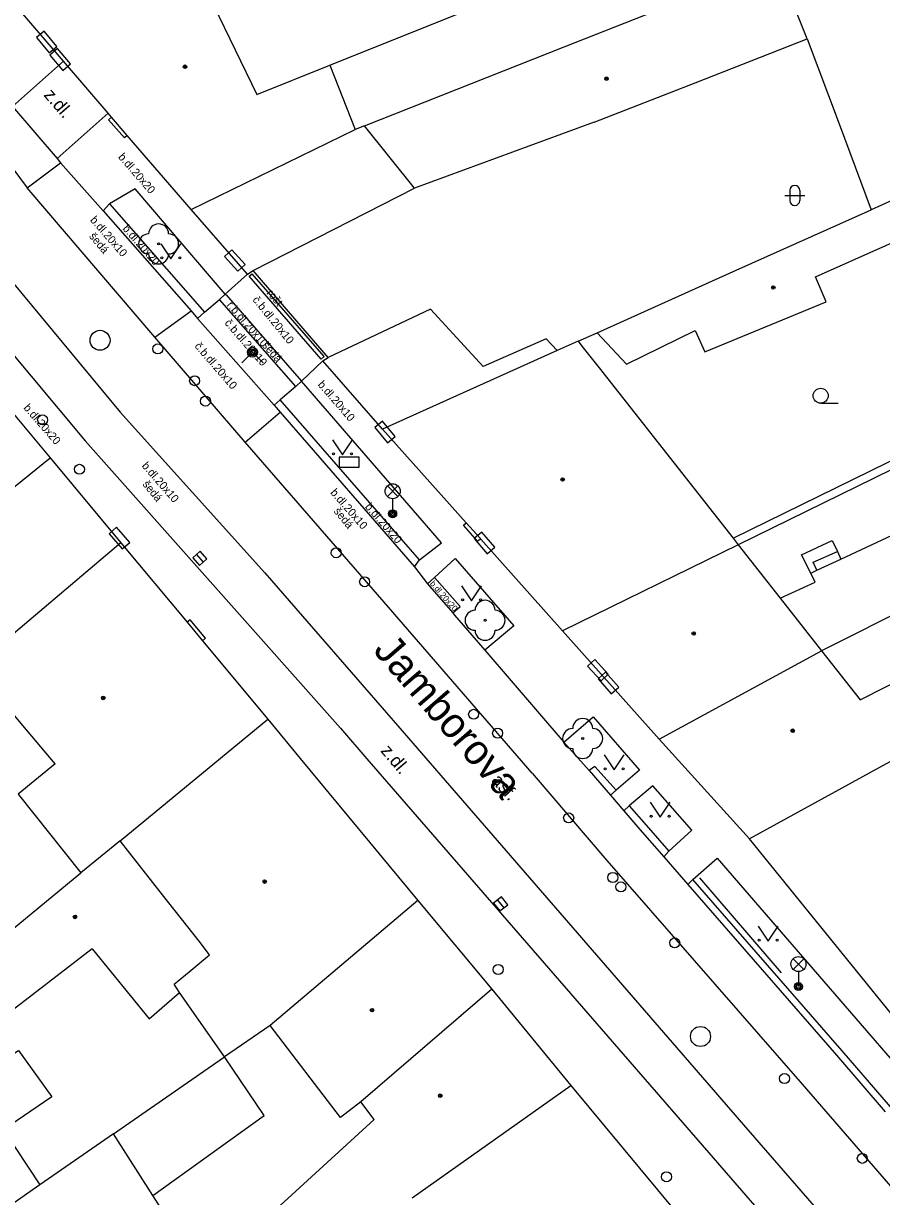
# Model space of a CAD drawing. Extents: x -595546 to -593986, y -1160845 to -1159202.
# Drawn here: x -595349 to -595306.1, y -1160811 to -1160752.4 of the extents above; entities that cross this region are included whole.
import ezdxf

# ---------------------------------------------------------------- set-up
doc = ezdxf.new("R2010")
doc.units = 0
for name, color, linetype in [('DOP - kresba z DSPS bez souradnic', 7, 'Continuous'), ('DOP - rozhrani ploch obecne', 7, 'Continuous'), ('kanalizace - povrch.  znaky - skut. velikost', 7, 'Continuous'), ('Level 22', 7, 'Continuous'), ('Level 24', 7, 'Continuous'), ('Level 27', 7, 'Continuous'), ('Level 28', 7, 'Continuous'), ('Level 31', 7, 'Continuous'), ('Level 33', 7, 'Continuous'), ('Level 36', 7, 'Continuous'), ('Level 39', 7, 'Continuous'), ('Nazvy ulic', 7, 'Continuous'), ('Specificka linie pasportu komunikaci', 7, 'Continuous'), ('TM - budovy zdene_ betonove - VP', 7, 'Continuous'), ('TM - chodniky - VP', 7, 'Continuous'), ('TM - komunikace - VP', 7, 'Continuous'), ('TM - letecke snimky - pomocna linie', 7, 'Continuous'), ('TM - plot zdeny_ ohradni zed - VP', 7, 'Continuous'), ('TM - popis povrchu', 7, 'Continuous'), ('TM - poznamka', 7, 'Continuous'), ('TM - rozhrani mezi zpev. plochami mezi sebou - VP', 7, 'Continuous'), ('TM - rozhrani ploch obecne - VP', 7, 'Continuous'), ('TM - vjezd na pozemek', 7, 'Continuous'), ('TM - zabradli - VP', 7, 'Continuous')]:
    doc.layers.add(name, color=color, linetype=linetype)

msp = doc.modelspace()

# ---------------------------------------------------------------- linework, layer by layer
at = {"layer": 'DOP - kresba z DSPS bez souradnic'}
for points in [[(-595313.48, -1160778.1), (-595299.78, -1160771.37)], [(-595310.06, -1160778.93), (-595308.52, -1160778.21)], [(-595308.52, -1160778.21), (-595308.26, -1160778.76)], [(-595309.6, -1160779.84), (-595310.06, -1160778.93)], [(-595309.48, -1160779.29), (-595308.26, -1160778.76)], [(-595308.26, -1160778.76), (-595308.09, -1160779.14)], [(-595309.29, -1160779.7), (-595309.48, -1160779.29)]]:
    msp.add_lwpolyline(points, dxfattribs=at)
at = {"layer": 'DOP - rozhrani ploch obecne'}
msp.add_lwpolyline([(-595299.6, -1160771.74), (-595313.23, -1160778.42)], dxfattribs=at)
at = {"layer": 'kanalizace - povrch.  znaky - skut. velikost'}
for points in [[(-595333.92, -1160769.01), (-595334.08, -1160769.14), (-595337.67, -1160764.99), (-595337.52, -1160764.87)], [(-595333.92, -1160769.01), (-595337.52, -1160764.87)]]:
    msp.add_lwpolyline(points, dxfattribs=at)
at = {"layer": 'Level 22'}
for centre in [(-595342.2, -1160763.38), (-595325.88, -1160782.2), (-595321, -1160788.11)]:
    msp.add_circle(centre, 0.05, dxfattribs=at)
for centre, start, end in [((-595342.2, -1160762.88), 0, 180), ((-595342.7, -1160763.38), 90, 270), ((-595341.7, -1160763.38), 270, 90), ((-595342.2, -1160763.88), 180, 0), ((-595325.88, -1160781.7), 0, 180), ((-595326.38, -1160782.2), 90, 270), ((-595325.38, -1160782.2), 270, 90), ((-595325.88, -1160782.7), 180, 0), ((-595321, -1160787.61), 0, 180), ((-595321.5, -1160788.11), 90, 270), ((-595320.5, -1160788.11), 270, 90), ((-595321, -1160788.61), 180, 0)]:
    msp.add_arc(centre, 0.5, start, end, dxfattribs=at)
at = {"layer": 'Level 24'}
for points in [[(-595348.312, -1160753.053), (-595347.674, -1160753.823), (-595347.289, -1160753.505), (-595347.926, -1160752.734)], [(-595347.634, -1160753.934), (-595346.994, -1160754.703), (-595346.61, -1160754.383), (-595347.25, -1160753.614)], [(-595338.911, -1160764.005), (-595338.24, -1160764.747), (-595337.869, -1160764.412), (-595338.54, -1160763.67)], [(-595331.392, -1160772.554), (-595330.753, -1160773.323), (-595330.368, -1160773.004), (-595331.007, -1160772.234)], [(-595333.177, -1160774.548), (-595332.177, -1160774.548), (-595332.177, -1160774.048), (-595333.177, -1160774.048)], [(-595343.643, -1160778.305), (-595344.299, -1160777.55), (-595344.677, -1160777.878), (-595344.021, -1160778.633)], [(-595326.425, -1160778.107), (-595325.781, -1160778.872), (-595325.399, -1160778.55), (-595326.042, -1160777.785)], [(-595320.763, -1160784.491), (-595320.083, -1160785.225), (-595319.717, -1160784.885), (-595320.396, -1160784.151)], [(-595320.23, -1160785.13), (-595319.567, -1160785.878), (-595319.193, -1160785.547), (-595319.856, -1160784.798)]]:
    msp.add_lwpolyline(points, close=True, dxfattribs=at)
at = {"layer": 'Level 27'}
for p, q in [((-595340.306, -1160778.913), (-595339.974, -1160779.287)), ((-595325.256, -1160796.185), (-595324.944, -1160796.575))]:
    msp.add_line(p, q, dxfattribs=at)
for points in [[(-595340.493, -1160779.08), (-595340.16, -1160779.453), (-595339.787, -1160779.12), (-595340.12, -1160778.747)], [(-595325.451, -1160796.341), (-595325.139, -1160796.731), (-595324.749, -1160796.419), (-595325.061, -1160796.029)]]:
    msp.add_lwpolyline(points, close=True, dxfattribs=at)
for centre in [(-595345.13, -1160768.2), (-595315.11, -1160803.01)]:
    msp.add_circle(centre, 0.5, dxfattribs=at)
at = {"layer": 'Level 28'}
for centre in [(-595342.24, -1160768.63), (-595340.4, -1160770.22), (-595339.86, -1160771.24), (-595348, -1160772.18), (-595346.16, -1160774.65), (-595333.32, -1160778.82), (-595331.9, -1160780.27), (-595326.45, -1160786.9), (-595325.25, -1160787.84), (-595321.7, -1160792.08), (-595319.49, -1160795.06), (-595319.09, -1160795.53), (-595316.4, -1160798.33), (-595325.22, -1160799.66), (-595310.91, -1160805.11), (-595307.02, -1160809.1), (-595316.81, -1160810.02)]:
    msp.add_circle(centre, 0.25, dxfattribs=at)
at = {"layer": 'Level 31'}
msp.add_lwpolyline([(-595338.04, -1160769.33), (-595337.51, -1160768.8), (-595336.98, -1160769.33)], dxfattribs=at)
for radius in [0.25, 0.18, 0.11]:
    msp.add_circle((-595337.51, -1160768.8), radius, dxfattribs=at)
at = {"layer": 'Level 33'}
for p, q in [((-595330.765, -1160776.01), (-595330.235, -1160775.48)), ((-595330.765, -1160775.48), (-595330.235, -1160776.01)), ((-595330.5, -1160776.12), (-595330.5, -1160776.87)), ((-595310.475, -1160799.65), (-595309.945, -1160799.12)), ((-595310.475, -1160799.12), (-595309.945, -1160799.65)), ((-595310.21, -1160799.76), (-595310.21, -1160800.51))]:
    msp.add_line(p, q, dxfattribs=at)
for centre, radius in [((-595330.5, -1160775.745), 0.375), ((-595330.5, -1160776.87), 0.2), ((-595330.5, -1160776.87), 0.145), ((-595330.5, -1160776.87), 0.0876), ((-595310.21, -1160799.385), 0.375), ((-595310.21, -1160800.51), 0.2), ((-595310.21, -1160800.51), 0.145), ((-595310.21, -1160800.51), 0.0876)]:
    msp.add_circle(centre, radius, dxfattribs=at)
at = {"layer": 'Level 36'}
for p, q in [((-595310.646, -1160760.706), (-595310.646, -1160761.206)), ((-595310.146, -1160760.706), (-595310.146, -1160761.206)), ((-595310.896, -1160760.956), (-595309.896, -1160760.956)), ((-595309.1, -1160771.345), (-595308.225, -1160771.345))]:
    msp.add_line(p, q, dxfattribs=at)
for points in [[(-595342.09, -1160763.37), (-595341.59, -1160764.12), (-595341.09, -1160763.37)], [(-595333.51, -1160773.17), (-595333.01, -1160773.92), (-595332.51, -1160773.17)], [(-595327.05, -1160780.47), (-595326.55, -1160781.22), (-595326.05, -1160780.47)], [(-595319.93, -1160788.92), (-595319.43, -1160789.67), (-595318.93, -1160788.92)], [(-595317.63, -1160791.3), (-595317.13, -1160792.05), (-595316.63, -1160791.3)], [(-595312.23, -1160797.49), (-595311.73, -1160798.24), (-595311.23, -1160797.49)]]:
    msp.add_lwpolyline(points, dxfattribs=at)
for centre, radius in [((-595342.04, -1160764.07), 0.05), ((-595341.141, -1160764.07), 0.05), ((-595309.1, -1160770.97), 0.375), ((-595333.46, -1160773.87), 0.05), ((-595332.561, -1160773.87), 0.05), ((-595327, -1160781.17), 0.05), ((-595326.101, -1160781.17), 0.05), ((-595319.88, -1160789.62), 0.05), ((-595318.981, -1160789.62), 0.05), ((-595317.58, -1160792), 0.05), ((-595316.681, -1160792), 0.05), ((-595312.18, -1160798.19), 0.05), ((-595311.281, -1160798.19), 0.05)]:
    msp.add_circle(centre, radius, dxfattribs=at)
for centre, start, end in [((-595310.396, -1160760.706), 0, 180), ((-595310.396, -1160761.206), 180, 0)]:
    msp.add_arc(centre, 0.25, start, end, dxfattribs=at)
at = {"layer": 'Level 39'}
for centre, radius in [((-595340.88, -1160754.52), 0.09), ((-595340.88, -1160754.52), 0.0398), ((-595319.81, -1160755.12), 0.09), ((-595319.81, -1160755.12), 0.0398), ((-595311.47, -1160765.56), 0.09), ((-595311.47, -1160765.56), 0.0398), ((-595322, -1160775.16), 0.09), ((-595322, -1160775.16), 0.0398), ((-595315.45, -1160782.86), 0.09), ((-595315.45, -1160782.86), 0.0398), ((-595344.97, -1160786.08), 0.09), ((-595344.97, -1160786.08), 0.0398), ((-595310.5, -1160787.72), 0.09), ((-595310.5, -1160787.72), 0.0398), ((-595336.9, -1160795.26), 0.09), ((-595336.9, -1160795.26), 0.0398), ((-595346.38, -1160797.03), 0.09), ((-595346.38, -1160797.03), 0.0398), ((-595331.53, -1160801.69), 0.09), ((-595331.53, -1160801.69), 0.0398), ((-595328.12, -1160805.97), 0.09), ((-595328.12, -1160805.97), 0.0398)]:
    msp.add_circle(centre, radius, dxfattribs=at)
at = {"layer": 'Specificka linie pasportu komunikaci'}
msp.add_lwpolyline([(-595340.01, -1160783.22), (-595339.86, -1160783.1), (-595340.63, -1160782.17), (-595340.78, -1160782.3)], dxfattribs=at)
at = {"layer": 'TM - budovy zdene_ betonove - VP'}
for points in [[(-595309.77, -1160753.13), (-595311.29, -1160749.31)], [(-595346.95, -1160754.25), (-595350.54, -1160750.07)], [(-595321.92, -1160753.52), (-595314.26, -1160750.49)], [(-595339.46, -1160751.44), (-595337.29, -1160755.91)], [(-595333.64, -1160754.45), (-595326.02, -1160751.4)], [(-595315.38, -1160755.33), (-595309.77, -1160753.13)], [(-595309.77, -1160753.13), (-595308.18, -1160757.38)], [(-595331.91, -1160757.48), (-595321.92, -1160753.52)], [(-595344.73, -1160756.84), (-595346.95, -1160754.25)], [(-595337.29, -1160755.91), (-595333.64, -1160754.45)], [(-595333.64, -1160754.45), (-595332.37, -1160757.66)], [(-595320.42, -1160757.29), (-595315.38, -1160755.33)], [(-595344.55, -1160757.05), (-595344.73, -1160756.84)], [(-595343.77, -1160757.96), (-595344.55, -1160757.05)], [(-595340.58, -1160761.66), (-595332.37, -1160757.66)], [(-595331.91, -1160757.48), (-595332.37, -1160757.66)], [(-595329.4, -1160760.59), (-595331.91, -1160757.48)], [(-595320.42, -1160757.29), (-595329.4, -1160760.59)], [(-595308.18, -1160757.38), (-595306.57, -1160761.67)], [(-595340.58, -1160761.66), (-595343.77, -1160757.96)], [(-595305.03, -1160760.98), (-595306.57, -1160761.67)], [(-595337.75, -1160764.9), (-595340.58, -1160761.66)], [(-595313.32, -1160764.7), (-595306.57, -1160761.67)], [(-595309.36, -1160765.02), (-595304.16, -1160762.71)], [(-595337.75, -1160764.9), (-595337.48, -1160764.71)], [(-595320.28, -1160767.83), (-595313.32, -1160764.7)], [(-595308.82, -1160766.28), (-595309.36, -1160765.02)], [(-595314.9, -1160768.78), (-595308.82, -1160766.28)], [(-595318.81, -1160769.39), (-595315.38, -1160767.71)], [(-595315.38, -1160767.71), (-595314.9, -1160768.78)], [(-595321.23, -1160768.25), (-595322.27, -1160768.71)], [(-595321.23, -1160768.25), (-595321.04, -1160768.49)], [(-595320.28, -1160767.83), (-595318.81, -1160769.39)], [(-595322.27, -1160768.71), (-595331.01, -1160772.64)], [(-595321.04, -1160768.49), (-595320.18, -1160769.58)], [(-595351.55, -1160769.37), (-595347.62, -1160774.08)], [(-595333.99, -1160769.22), (-595333.72, -1160769.06)], [(-595331.01, -1160772.64), (-595333.99, -1160769.22)], [(-595320.18, -1160769.58), (-595313.48, -1160778.1)], [(-595326.83, -1160777.32), (-595331.01, -1160772.64)], [(-595354.48, -1160779.61), (-595347.62, -1160774.08)], [(-595308.09, -1160779.14), (-595298.82, -1160774.81)], [(-595326.09, -1160778.14), (-595326.13, -1160778.1), (-595326.83, -1160777.32)], [(-595344.09, -1160778.32), (-595351.44, -1160784.55)], [(-595344.09, -1160778.32), (-595340.78, -1160782.3)], [(-595322, -1160782.72), (-595326.09, -1160778.14)], [(-595313.48, -1160778.1), (-595313.23, -1160778.42)], [(-595313.23, -1160778.42), (-595322, -1160782.72)], [(-595313.23, -1160778.42), (-595311.13, -1160781.1)], [(-595309.29, -1160779.7), (-595308.09, -1160779.14)], [(-595299.73, -1160779.04), (-595309.06, -1160783.72)], [(-595309.6, -1160779.84), (-595309.29, -1160779.7)], [(-595309.38, -1160780.29), (-595309.6, -1160779.84)], [(-595311.13, -1160781.1), (-595309.38, -1160780.29)], [(-595311.13, -1160781.1), (-595309.06, -1160783.72)], [(-595340.78, -1160782.3), (-595340.01, -1160783.22)], [(-595317.18, -1160788.14), (-595322, -1160782.72)], [(-595340.01, -1160783.22), (-595336.74, -1160787.15)], [(-595317.18, -1160788.14), (-595309.06, -1160783.72)], [(-595309.06, -1160783.72), (-595307.13, -1160786.18)], [(-595307.13, -1160786.18), (-595303.21, -1160784.2)], [(-595348.8, -1160787.67), (-595351.44, -1160784.55)], [(-595344.13, -1160793.22), (-595336.74, -1160787.15)], [(-595336.74, -1160787.15), (-595335.12, -1160789.11)], [(-595347.37, -1160789.37), (-595348.8, -1160787.67)], [(-595302.4, -1160787.5), (-595312.66, -1160793.12)], [(-595312.66, -1160793.12), (-595317.18, -1160788.14)], [(-595347.37, -1160789.37), (-595349.23, -1160790.9)], [(-595335.12, -1160789.11), (-595329.24, -1160796.21)], [(-595349.23, -1160790.9), (-595346.09, -1160794.82)], [(-595344.13, -1160793.22), (-595346.09, -1160794.82)], [(-595342, -1160795.93), (-595344.13, -1160793.22)], [(-595303.75, -1160804.13), (-595312.66, -1160793.12)], [(-595352.03, -1160799.71), (-595346.09, -1160794.82)], [(-595340.18, -1160798.24), (-595342, -1160795.93)], [(-595329.24, -1160796.21), (-595336.62, -1160802.45)], [(-595329.24, -1160796.21), (-595325.54, -1160800.64)], [(-595339.65, -1160798.92), (-595340.18, -1160798.24)], [(-595345.52, -1160798.63), (-595350.11, -1160802.15)], [(-595340.58, -1160799.69), (-595339.65, -1160798.92)], [(-595341.43, -1160800.39), (-595340.58, -1160799.69)], [(-595341.15, -1160800.8), (-595341.43, -1160800.39)], [(-595325.54, -1160800.64), (-595332.09, -1160806.28)], [(-595325.54, -1160800.64), (-595321.59, -1160805.46)], [(-595338.9, -1160804.03), (-595341.15, -1160800.8)], [(-595336.62, -1160802.45), (-595338.9, -1160804.03)], [(-595333.11, -1160807.06), (-595336.62, -1160802.45)], [(-595329.52, -1160811.07), (-595321.59, -1160805.46)], [(-595321.59, -1160805.46), (-595313.82, -1160814.8)], [(-595332.09, -1160806.28), (-595333.11, -1160807.06)], [(-595331.43, -1160807.16), (-595332.09, -1160806.28)], [(-595336.13, -1160811.46), (-595331.43, -1160807.16)], [(-595344.45, -1160807.88), (-595348.14, -1160810.43)], [(-595342.49, -1160810.95), (-595344.45, -1160807.88)], [(-595348.14, -1160810.43), (-595349.59, -1160811.44)], [(-595341.27, -1160812.85), (-595342.49, -1160810.95)]]:
    msp.add_lwpolyline(points, dxfattribs=at)
at = {"layer": 'TM - chodniky - VP'}
for points in [[(-595343.38, -1160760.63), (-595344.65, -1160761.37)], [(-595338.88, -1160765.89), (-595343.38, -1160760.63)], [(-595344.65, -1160761.37), (-595344.97, -1160761.72)], [(-595339.15, -1160766.16), (-595338.88, -1160765.89)], [(-595339.9, -1160766.8), (-595339.15, -1160766.16)], [(-595340.25, -1160767.11), (-595339.9, -1160766.8)], [(-595335.34, -1160770.51), (-595336.13, -1160771.17)], [(-595335.06, -1160770.24), (-595335.34, -1160770.51)], [(-595328.06, -1160778.33), (-595335.06, -1160770.24)], [(-595336.13, -1160771.17), (-595336.43, -1160771.45)], [(-595329.16, -1160779.18), (-595328.06, -1160778.33)], [(-595329.4, -1160779.52), (-595329.16, -1160779.18)], [(-595327.37, -1160779.11), (-595328.4, -1160780.06)], [(-595327.37, -1160779.11), (-595324.44, -1160782.48), (-595325.89, -1160783.69)], [(-595328.4, -1160780.06), (-595328.75, -1160780.38)], [(-595321.94, -1160788.3), (-595320.48, -1160787.03), (-595318.16, -1160789.69), (-595319.33, -1160790.69)], [(-595316.69, -1160793.75), (-595315.54, -1160792.7), (-595316.63, -1160791.46), (-595317.49, -1160790.47), (-595318.68, -1160791.48)], [(-595319.33, -1160790.69), (-595319.61, -1160790.95)], [(-595318.68, -1160791.48), (-595318.94, -1160791.73)], [(-595316.69, -1160793.75), (-595316.95, -1160794.02)], [(-595315.49, -1160795.15), (-595314.28, -1160794.09), (-595306.81, -1160802.72), (-595304.44, -1160805.45), (-595305.61, -1160806.53)], [(-595315.49, -1160795.15), (-595315.75, -1160795.4)]]:
    msp.add_lwpolyline(points, dxfattribs=at)
at = {"layer": 'TM - komunikace - VP'}
for points in [[(-595349.5, -1160756.51), (-595347.28, -1160759.11)], [(-595356.91, -1160759.41), (-595355.88, -1160761.06), (-595355.25, -1160762.01), (-595354.07, -1160763.42), (-595345.87, -1160773.22), (-595333.11, -1160787.59)], [(-595347.28, -1160759.11), (-595347.1, -1160759.32)], [(-595347.1, -1160759.32), (-595344.97, -1160761.72)], [(-595344.97, -1160761.72), (-595340.58, -1160766.73)], [(-595340.58, -1160766.73), (-595340.25, -1160767.11)], [(-595340.25, -1160767.11), (-595336.43, -1160771.45)], [(-595336.43, -1160771.45), (-595336.12, -1160771.8)], [(-595336.12, -1160771.8), (-595329.4, -1160779.52)], [(-595329.4, -1160779.52), (-595328.75, -1160780.38)], [(-595328.75, -1160780.38), (-595327.49, -1160781.83)], [(-595327.49, -1160781.83), (-595327.4, -1160781.94)], [(-595327.4, -1160781.94), (-595325.89, -1160783.69)], [(-595325.89, -1160783.69), (-595321.94, -1160788.3)], [(-595333.11, -1160787.59), (-595331.79, -1160789.12)], [(-595321.94, -1160788.3), (-595320.67, -1160789.71)], [(-595331.79, -1160789.12), (-595324.24, -1160797.83), (-595314.47, -1160809.08), (-595304.26, -1160820.86), (-595291.98, -1160834.93), (-595284.804, -1160843.241)], [(-595320.67, -1160789.71), (-595319.61, -1160790.95)], [(-595319.61, -1160790.95), (-595318.94, -1160791.73)], [(-595318.94, -1160791.73), (-595318.14, -1160792.66), (-595316.95, -1160794.02)], [(-595316.95, -1160794.02), (-595315.75, -1160795.4)], [(-595315.75, -1160795.4), (-595308.31, -1160803.94), (-595305.87, -1160806.77)]]:
    msp.add_lwpolyline(points, dxfattribs=at)
at = {"layer": 'TM - letecke snimky - pomocna linie'}
for points in [[(-595337.48, -1160764.71), (-595329.4, -1160760.59)], [(-595322.27, -1160768.71), (-595322.82, -1160768.13), (-595325.97, -1160769.51), (-595328.61, -1160766.65), (-595333.72, -1160769.06)], [(-595345.52, -1160798.63), (-595342.68, -1160802.13), (-595341.15, -1160800.8)], [(-595355.37, -1160807.74), (-595349.21, -1160803.71), (-595347.54, -1160806.02), (-595349.96, -1160807.68), (-595348.14, -1160810.43)], [(-595342.49, -1160810.95), (-595336.93, -1160806.95), (-595338.9, -1160804.03)]]:
    msp.add_lwpolyline(points, dxfattribs=at)
at = {"layer": 'TM - plot zdeny_ ohradni zed - VP'}
msp.add_lwpolyline([(-595344.45, -1160807.88), (-595338.9, -1160804.03)], dxfattribs=at)
at = {"layer": 'TM - rozhrani mezi zpev. plochami mezi sebou - VP'}
for points in [[(-595346.95, -1160754.25), (-595349.5, -1160756.51)], [(-595352.58, -1160755.48), (-595348.77, -1160760.57)], [(-595344.73, -1160756.84), (-595347.28, -1160759.11)], [(-595348.77, -1160760.57), (-595347.1, -1160759.32)], [(-595342.39, -1160768.05), (-595348.77, -1160760.57)], [(-595351.47, -1160762.95), (-595344.12, -1160771.79)], [(-595338.88, -1160765.89), (-595337.75, -1160764.9)], [(-595338.88, -1160765.89), (-595338.82, -1160765.93)], [(-595338.82, -1160765.93), (-595335.06, -1160770.24)], [(-595335.34, -1160770.51), (-595339.15, -1160766.16)], [(-595342.39, -1160768.05), (-595340.58, -1160766.73)], [(-595337.87, -1160773.29), (-595342.39, -1160768.05)], [(-595333.99, -1160769.22), (-595335.06, -1160770.24)], [(-595344.12, -1160771.79), (-595336.89, -1160779.82)], [(-595337.87, -1160773.29), (-595336.12, -1160771.8)], [(-595330.92, -1160781.29), (-595337.87, -1160773.29)], [(-595336.89, -1160779.82), (-595330.14, -1160787.59)], [(-595323.53, -1160789.84), (-595330.92, -1160781.29)], [(-595330.14, -1160787.59), (-595322.57, -1160796.32), (-595312.74, -1160807.68), (-595302.57, -1160819.37), (-595293.79, -1160829.51), (-595290.31, -1160833.46), (-595281.815, -1160843.241)], [(-595323.53, -1160789.84), (-595319.8, -1160794.2), (-595310.03, -1160805.39), (-595299.91, -1160817.08), (-595292.28, -1160825.84)]]:
    msp.add_lwpolyline(points, dxfattribs=at)
at = {"layer": 'TM - rozhrani ploch obecne - VP'}
for points in [[(-595343.77, -1160757.96), (-595343.91, -1160758.08), (-595344.7, -1160757.17), (-595344.55, -1160757.05)], [(-595344.65, -1160761.37), (-595339.9, -1160766.8)], [(-595321.23, -1160768.25), (-595320.28, -1160767.83)], [(-595329.16, -1160779.18), (-595336.13, -1160771.17)], [(-595347.62, -1160774.08), (-595344.09, -1160778.32)], [(-595326.09, -1160778.14), (-595326.25, -1160778.25), (-595326.96, -1160777.44), (-595326.83, -1160777.32)], [(-595327.49, -1160781.83), (-595327.13, -1160781.51), (-595328.4, -1160780.06)], [(-595319.33, -1160790.69), (-595320.39, -1160789.51), (-595320.67, -1160789.71)], [(-595318.68, -1160791.48), (-595317.82, -1160792.44), (-595316.69, -1160793.75)], [(-595305.61, -1160806.53), (-595308.03, -1160803.72), (-595315.49, -1160795.15)]]:
    msp.add_lwpolyline(points, dxfattribs=at)
at = {"layer": 'TM - vjezd na pozemek'}
msp.add_lwpolyline([(-595333.72, -1160769.06), (-595337.48, -1160764.71)], dxfattribs=at)
at = {"layer": 'TM - zabradli - VP'}
msp.add_lwpolyline([(-595315.16, -1160795.08), (-595311.08, -1160799.83)], dxfattribs=at)

# ---------------------------------------------------------------- texts
at = {"layer": 'Nazvy ulic'}
msp.add_text('Jamborova', height=1.5, rotation=310.90316, dxfattribs=at).set_placement((-595331.516, -1160783.731))
at = {"layer": 'TM - popis povrchu'}
for s, height, rotation, p in [('z.dl.', 0.65, 310.94, (-595347.98, -1160755.95)), ('b.dl.20x20', 0.4, 310.99183, (-595344.25, -1160759.05)), ('b.dl.20x10', 0.4, 310.99183, (-595345.65, -1160762.2)), ('b.dl.20x20', 0.4, 311, (-595344.03, -1160762.63)), ('šedá', 0.4, 309.50214, (-595345.7, -1160763.01)), ('č.b.dl.20x10', 0.4, 309.2987, (-595337.53, -1160766.19)), ('r.b.dl.20x10', 0.4, 311, (-595338.83, -1160766.46)), ('č.b.dl.20x10', 0.4, 311, (-595338.93, -1160767.35)), ('č.b.dl.20x10', 0.4, 310.99183, (-595340.43, -1160768.51)), ('šedá', 0.4, 311, (-595337.05, -1160768.47)), ('b.dl.20x10', 0.4, 310.99183, (-595334.27, -1160770.43)), ('b.dl.20x20', 0.4, 310.99183, (-595348.98, -1160771.59)), ('b.dl.20x10', 0.4, 310.99183, (-595343.07, -1160774.49)), ('šedá', 0.4, 309.50214, (-595343.03, -1160775.41)), ('b.dl.20x10', 0.4, 310.99183, (-595333.64, -1160775.83)), ('šedá', 0.4, 309.50214, (-595333.47, -1160776.76)), ('b.dl.20x20', 0.4, 311, (-595331.91, -1160776.54)), ('b.dl.20x20', 0.3, 311, (-595328.66, -1160780.38)), ('z.dl.', 0.65, 310.22, (-595331.13, -1160788.74)), ('asf.', 0.65, 312.64, (-595325.61, -1160790.24))]:
    msp.add_text(s, height=height, rotation=rotation, dxfattribs=at).set_placement(p)
at = {"layer": 'TM - poznamka'}
msp.add_text('rošt', height=0.4, rotation=310.8618, dxfattribs=at).set_placement((-595336.83, -1160765.85))

doc.saveas('drawing.dxf')
